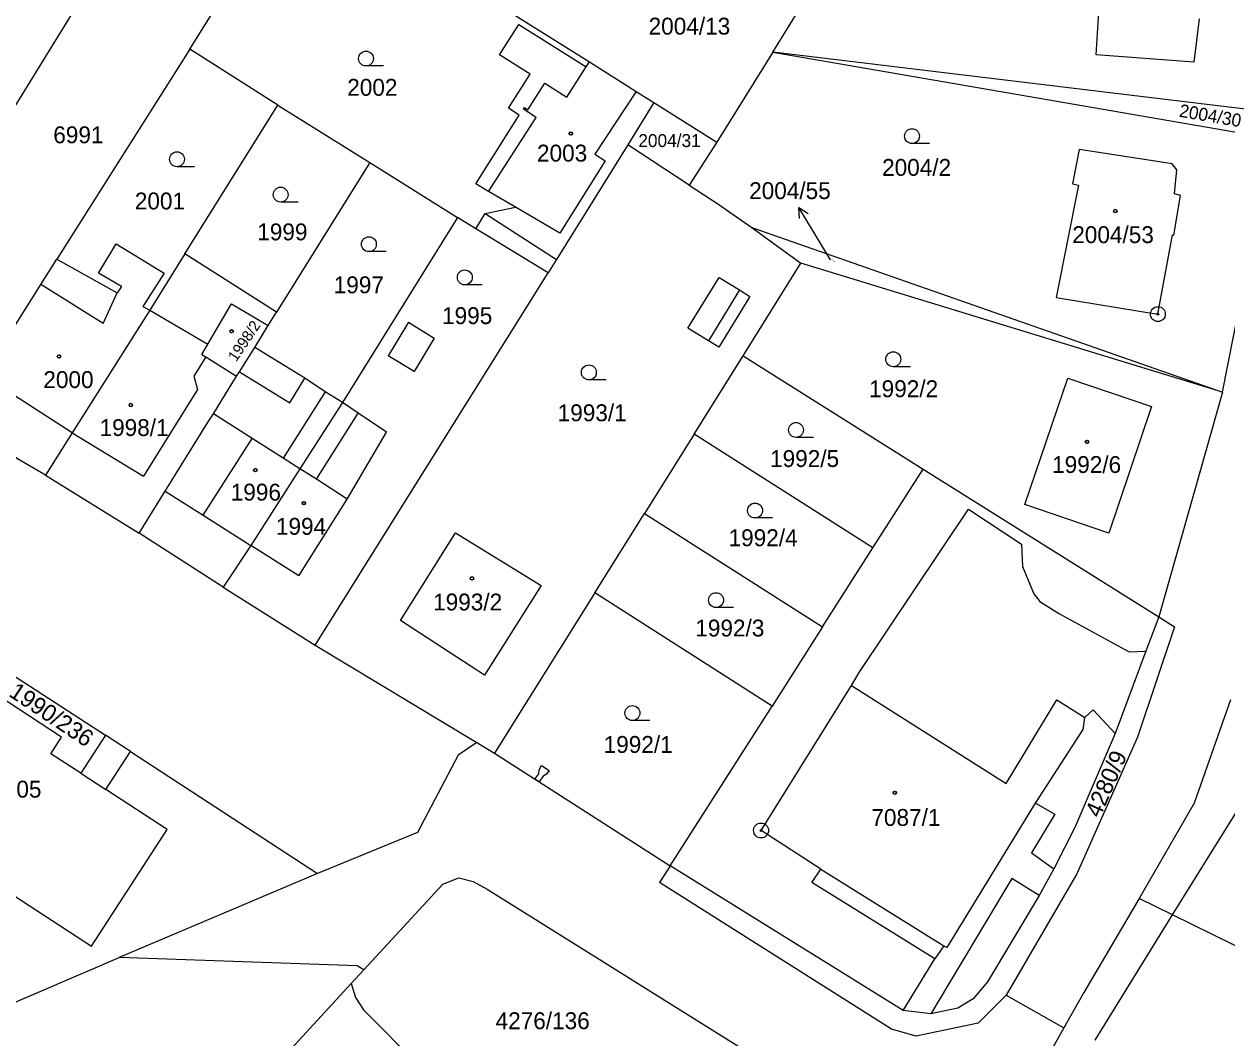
# Model space of a CAD drawing. Extents: x -593183 to -588034, y -1130415 to -1124994.
# Drawn here: x -590000.6 to -589879.5, y -1128985.4 to -1128883.3 of the extents above; entities that cross this region are included whole.
import ezdxf

# ---------------------------------------------------------------- set-up
doc = ezdxf.new("R2010")
doc.units = 0
for name, color, linetype in [('Vrstva 1', 7, 'Continuous'), ('Vrstva 16', 7, 'Continuous'), ('Vrstva 18', 7, 'Continuous'), ('Vrstva 19', 7, 'Continuous'), ('Vrstva 24', 7, 'Continuous'), ('Vrstva 25', 7, 'Continuous'), ('Vrstva 27', 7, 'Continuous'), ('Vrstva 4', 7, 'Continuous')]:
    doc.layers.add(name, color=color, linetype=linetype)

msp = doc.modelspace()

# ---------------------------------------------------------------- linework, layer by layer
at = {"layer": 'Vrstva 1'}
for p, q in [((-589983.94, -1128885.83), (-589975.19, -1128871.84)), ((-590005.97, -1128898.74), (-589994.15, -1128879.61)), ((-589953.36, -1128881.05), (-589943.71, -1128887.11)), ((-589925.24, -1128886.14), (-589922.08, -1128881.03)), ((-589892.69, -1128886.4), (-589892.4, -1128882.11)), ((-589882.29, -1128882.77), (-589882.84, -1128887.13)), ((-589952.74, -1128886.41), (-589950.8, -1128883.36)), ((-589950.8, -1128883.36), (-589944.03, -1128887.61)), ((-589983.94, -1128885.83), (-589997.32, -1128906.97)), ((-589975.09, -1128891.45), (-589983.94, -1128885.83)), ((-589949.68, -1128888.35), (-589952.74, -1128886.41)), ((-589925.24, -1128886.14), (-589930.86, -1128895.19)), ((-589874.97, -1128892.2), (-589925.24, -1128886.14)), ((-589925.24, -1128886.14), (-589874.94, -1128894.8)), ((-589882.84, -1128887.13), (-589892.69, -1128886.4)), ((-589944.03, -1128887.61), (-589943.71, -1128887.11)), ((-589943.71, -1128887.11), (-589938.98, -1128890.08)), ((-589951.86, -1128891.78), (-589949.68, -1128888.35)), ((-589937.2, -1128891.2), (-589939.84, -1128895.45)), ((-589938.98, -1128890.08), (-589937.2, -1128891.2)), ((-589937.2, -1128891.2), (-589930.86, -1128895.19)), ((-589984.44, -1128906.44), (-589975.09, -1128891.45)), ((-589975.09, -1128891.45), (-589965.82, -1128897.22)), ((-589955.14, -1128899.39), (-589950.76, -1128892.48)), ((-589950.76, -1128892.48), (-589951.86, -1128891.78)), ((-589939.84, -1128895.45), (-589941.21, -1128897.66)), ((-589933.66, -1128899.51), (-589939.84, -1128895.45)), ((-589930.86, -1128895.19), (-589933.66, -1128899.51)), ((-589894.37, -1128895.92), (-589895.06, -1128899.39)), ((-589887.17, -1128897.02), (-589894.37, -1128895.92)), ((-589965.82, -1128897.22), (-589975.2, -1128912.29)), ((-589965.82, -1128897.22), (-589957, -1128902.77)), ((-589885.02, -1128897.38), (-589887.17, -1128897.02)), ((-589941.21, -1128897.66), (-589947.01, -1128906.99)), ((-589884.55, -1128897.99), (-589885.02, -1128897.38)), ((-589884.77, -1128900.4), (-589884.55, -1128897.99)), ((-589953.85, -1128900.15), (-589955.14, -1128899.39)), ((-589933.66, -1128899.51), (-589930.78, -1128901.4)), ((-589894.44, -1128899.51), (-589896.7, -1128910.83)), ((-589895.06, -1128899.39), (-589894.44, -1128899.51)), ((-589951.16, -1128901.73), (-589953.85, -1128900.15)), ((-589884.84, -1128904.54), (-589884.17, -1128900.56)), ((-589884.17, -1128900.56), (-589884.77, -1128900.4)), ((-589954.19, -1128902.36), (-589951.16, -1128901.73)), ((-589930.78, -1128901.4), (-589927.34, -1128903.77)), ((-589957, -1128902.77), (-589968.57, -1128921.39)), ((-589955.13, -1128903.91), (-589957, -1128902.77)), ((-589955.13, -1128903.91), (-589954.19, -1128902.36)), ((-589947.85, -1128908.35), (-589955.13, -1128903.91)), ((-589927.34, -1128903.77), (-589922.42, -1128907.38)), ((-589927.34, -1128903.77), (-589879.96, -1128920.36)), ((-589886.46, -1128912.5), (-589884.99, -1128904.51)), ((-589884.99, -1128904.51), (-589884.84, -1128904.54)), ((-589998.93, -1128909.52), (-589997.32, -1128906.97)), ((-589997.32, -1128906.97), (-589991.26, -1128910.36)), ((-589984.44, -1128906.44), (-589987.98, -1128912.11)), ((-589975.2, -1128912.29), (-589984.44, -1128906.44)), ((-589947.01, -1128906.99), (-589947.85, -1128908.35)), ((-589928.22, -1128916.69), (-589922.42, -1128907.38)), ((-589879.96, -1128920.36), (-589922.42, -1128907.38)), ((-589968.66, -1128941.59), (-589947.85, -1128908.35)), ((-590003.73, -1128917.11), (-589999.21, -1128909.96)), ((-589999.21, -1128909.96), (-589998.93, -1128909.52)), ((-589990.82, -1128909.71), (-589991.26, -1128910.36)), ((-589988.67, -1128911.74), (-589987.98, -1128912.11)), ((-589982.12, -1128915.54), (-589979.73, -1128911.48)), ((-589979.73, -1128911.48), (-589976.06, -1128913.64)), ((-589896.7, -1128910.83), (-589886.46, -1128912.5)), ((-589987.98, -1128912.11), (-589991.56, -1128917.77)), ((-589976.06, -1128913.64), (-589975.2, -1128912.29)), ((-589879.96, -1128920.36), (-589878.29, -1128911.88)), ((-589977.41, -1128915.85), (-589976.06, -1128913.64)), ((-589982.72, -1128916.57), (-589982.12, -1128915.54)), ((-589982.72, -1128916.57), (-589982.34, -1128916.8)), ((-589978.94, -1128918.3), (-589977.41, -1128915.85)), ((-589972.35, -1128918.95), (-589977.41, -1128915.85)), ((-589933.17, -1128924.58), (-589928.22, -1128916.69)), ((-589928.22, -1128916.69), (-589910.1, -1128928.1)), ((-589991.56, -1128917.77), (-589995.79, -1128924.46)), ((-589982.34, -1128916.8), (-589979.23, -1128918.73)), ((-589981.56, -1128922.52), (-589979.23, -1128918.73)), ((-589979.23, -1128918.73), (-589978.94, -1128918.3)), ((-589970.31, -1128920.32), (-589972.35, -1128918.95)), ((-589899.87, -1128931.67), (-589895.53, -1128918.93)), ((-589895.53, -1128918.93), (-589887.1, -1128921.81)), ((-589968.57, -1128921.39), (-589970.31, -1128920.32)), ((-589968.57, -1128921.39), (-589972.85, -1128928.07)), ((-589966.99, -1128922.48), (-589968.57, -1128921.39)), ((-589879.96, -1128920.36), (-589886.38, -1128942.97)), ((-589982.08, -1128923.35), (-589981.56, -1128922.52)), ((-589964.15, -1128924.37), (-589966.99, -1128922.48)), ((-589887.1, -1128921.81), (-589891.41, -1128934.54)), ((-589998.47, -1128928.7), (-590007.68, -1128923.35)), ((-589986.42, -1128930.33), (-589982.08, -1128923.35)), ((-589995.79, -1128924.46), (-589998.47, -1128928.7)), ((-589968.08, -1128931.11), (-589964.15, -1128924.37)), ((-589933.17, -1128924.58), (-589938.17, -1128932.58)), ((-589915.15, -1128936.02), (-589933.17, -1128924.58)), ((-589998.47, -1128928.7), (-589989.05, -1128934.56)), ((-589972.85, -1128928.07), (-589977.79, -1128935.79)), ((-589915.15, -1128936.02), (-589910.1, -1128928.1)), ((-589910.1, -1128928.1), (-589886.38, -1128942.97)), ((-589989.05, -1128934.56), (-589986.42, -1128930.33)), ((-589972.97, -1128938.85), (-589968.08, -1128931.11)), ((-589891.41, -1128934.54), (-589899.87, -1128931.67)), ((-589943.16, -1128940.57), (-589938.17, -1128932.58)), ((-589938.17, -1128932.58), (-589920.22, -1128943.97)), ((-589980.59, -1128939.97), (-589989.05, -1128934.56)), ((-589962.73, -1128943.33), (-589957.2, -1128934.5)), ((-589957.2, -1128934.5), (-589948.56, -1128939.83)), ((-589977.79, -1128935.79), (-589980.59, -1128939.97)), ((-589972.97, -1128938.85), (-589977.79, -1128935.79)), ((-589920.22, -1128943.97), (-589915.15, -1128936.02)), ((-589980.59, -1128939.97), (-589971.31, -1128945.82)), ((-589948.56, -1128939.83), (-589954.26, -1128948.85)), ((-589943.16, -1128940.57), (-589953.25, -1128956.7)), ((-589925.31, -1128951.95), (-589943.16, -1128940.57)), ((-589971.31, -1128945.82), (-589968.66, -1128941.59)), ((-589954.26, -1128948.85), (-589962.73, -1128943.33)), ((-589886.38, -1128942.97), (-589887.68, -1128946.42)), ((-589886.38, -1128942.97), (-589884.79, -1128943.97)), ((-589920.22, -1128943.97), (-589925.31, -1128951.95)), ((-589884.79, -1128943.97), (-589888.52, -1128955.07)), ((-589971.31, -1128945.82), (-589955.05, -1128955.62)), ((-589887.68, -1128946.42), (-589890.76, -1128954.72)), ((-590002.58, -1128948.3), (-589992.44, -1128954.9)), ((-589996.85, -1128955.07), (-590003.97, -1128950.43)), ((-589879.14, -1128951.33), (-589882.82, -1128961.73)), ((-589935.57, -1128968.05), (-589925.31, -1128951.95)), ((-589997.94, -1128956.75), (-589996.85, -1128955.07)), ((-589992.44, -1128954.9), (-589994.92, -1128958.71)), ((-589989.93, -1128956.54), (-589992.44, -1128954.9)), ((-589890.76, -1128954.72), (-589894.83, -1128964.18)), ((-589888.52, -1128955.07), (-589894.63, -1128968.84)), ((-589992.41, -1128960.35), (-589989.93, -1128956.54)), ((-589989.93, -1128956.54), (-589971.08, -1128968.81)), ((-589955.05, -1128955.62), (-589956.91, -1128956.89)), ((-589955.05, -1128955.62), (-589953.25, -1128956.7)), ((-589994.92, -1128958.71), (-589997.94, -1128956.75)), ((-589956.91, -1128956.89), (-589961, -1128964.69)), ((-589953.25, -1128956.7), (-589935.57, -1128968.05)), ((-589884.98, -1128972.98), (-589875.18, -1128957.17)), ((-589986.21, -1128964.39), (-589992.41, -1128960.35)), ((-589882.82, -1128961.73), (-589888.34, -1128971.32)), ((-589993.85, -1128976.12), (-589986.21, -1128964.39)), ((-589961, -1128964.69), (-589971.08, -1128968.81)), ((-589894.83, -1128964.18), (-589896.94, -1128968.33)), ((-590005.58, -1128968.48), (-589993.85, -1128976.12)), ((-589935.57, -1128968.05), (-589936.63, -1128969.72)), ((-589912.12, -1128982.6), (-589935.57, -1128968.05)), ((-589896.94, -1128968.33), (-589898.4, -1128971.01)), ((-589971.08, -1128968.81), (-589991.05, -1128977.28)), ((-589966.42, -1128978.51), (-589958.45, -1128969.89)), ((-589958.45, -1128969.89), (-589956.84, -1128969.26)), ((-589956.84, -1128969.26), (-589955.42, -1128969.6)), ((-589955.42, -1128969.6), (-589953.99, -1128970.39)), ((-589913.28, -1128984.49), (-589936.63, -1128969.72)), ((-589894.63, -1128968.84), (-589901.74, -1128981.05)), ((-589953.99, -1128970.39), (-589918.09, -1128992.82)), ((-589898.4, -1128971.01), (-589903.62, -1128979.73)), ((-589888.34, -1128971.32), (-589893.93, -1128980.8)), ((-589884.98, -1128972.98), (-589888.34, -1128971.32)), ((-589892.78, -1128985.58), (-589884.98, -1128972.98)), ((-589872.5, -1128979.14), (-589884.98, -1128972.98)), ((-590003.27, -1128982.49), (-589991.05, -1128977.28)), ((-589967.09, -1128978.12), (-589991.05, -1128977.28)), ((-589966.42, -1128978.51), (-589967.09, -1128978.12)), ((-589967.68, -1128979.87), (-589966.42, -1128978.51)), ((-589991.83, -1129006.09), (-589967.68, -1128979.87)), ((-589967.68, -1128979.87), (-589967.26, -1128981.3)), ((-589903.62, -1128979.73), (-589905.05, -1128981.43)), ((-589893.93, -1128980.8), (-589895.93, -1128984.36)), ((-589967.26, -1128981.3), (-589966.44, -1128982.55)), ((-589905.05, -1128981.43), (-589906.62, -1128982.35)), ((-589901.74, -1128981.05), (-589904.55, -1128983.86)), ((-589901.74, -1128981.05), (-589895.93, -1128984.36)), ((-589966.44, -1128982.55), (-589955.65, -1128993.34)), ((-589909.32, -1128982.95), (-589912.12, -1128982.6)), ((-589906.62, -1128982.35), (-589909.32, -1128982.95)), ((-589910.79, -1128985.18), (-589913.28, -1128984.49)), ((-589904.55, -1128983.86), (-589910.79, -1128985.18)), ((-589895.93, -1128984.36), (-589897.4, -1128986.98))]:
    msp.add_line(p, q, dxfattribs=at)
msp.add_lwpolyline([(-589990.82, -1128909.71), (-589993.15, -1128908.36), (-589991.37, -1128905.42), (-589986.52, -1128908.38), (-589988.67, -1128911.74)], dxfattribs=at)
at = {"layer": 'Vrstva 16'}
msp.add_line((-589919.44, -1128907.02), (-589921.07, -1128904.33), dxfattribs=at)
at = {"layer": 'Vrstva 24'}
for centre, radius in [((-589886.46, -1128912.5), 0.75), ((-589886.46, -1128912.5), 0.0903), ((-589926.42, -1128964.48), 0.75), ((-589926.42, -1128964.48), 0.0903)]:
    msp.add_circle(centre, radius, dxfattribs=at)
at = {"layer": 'Vrstva 25'}
for p, q in [((-589964.45, -1128887.52), (-589966.2, -1128887.52)), ((-589909.47, -1128895.33), (-589911.22, -1128895.33)), ((-589983.48, -1128897.66), (-589985.23, -1128897.66)), ((-589973.04, -1128901.22), (-589974.79, -1128901.22)), ((-589921.07, -1128904.33), (-589922.63, -1128901.77)), ((-589964.16, -1128906.21), (-589965.91, -1128906.21)), ((-589954.5, -1128909.55), (-589956.25, -1128909.55)), ((-589911.36, -1128917.79), (-589913.11, -1128917.79)), ((-589942.01, -1128919.12), (-589943.76, -1128919.12)), ((-589921.15, -1128924.91), (-589922.9, -1128924.91)), ((-589925.27, -1128933.02), (-589927.02, -1128933.02)), ((-589929.2, -1128942.04), (-589930.95, -1128942.04)), ((-589937.62, -1128953.41), (-589939.37, -1128953.41))]:
    msp.add_line(p, q, dxfattribs=at)
msp.add_lwpolyline([(-589922.54, -1128902.88), (-589922.63, -1128901.77), (-589921.68, -1128902.36)], dxfattribs=at)
for centre, radius in [((-589966.2, -1128886.77), 0.75), ((-589945.57, -1128894.32), 0.175), ((-589945.57, -1128894.32), 0.15), ((-589911.22, -1128894.58), 0.75), ((-589985.23, -1128896.91), 0.75), ((-589974.79, -1128900.47), 0.75), ((-589890.75, -1128902.12), 0.175), ((-589890.75, -1128902.12), 0.15), ((-589965.91, -1128905.46), 0.75), ((-589956.25, -1128908.8), 0.75), ((-589979.73, -1128914.22), 0.175), ((-589979.73, -1128914.22), 0.15), ((-589997.11, -1128916.76), 0.175), ((-589997.11, -1128916.76), 0.15), ((-589913.11, -1128917.04), 0.75), ((-589943.76, -1128918.37), 0.75), ((-589989.89, -1128921.65), 0.175), ((-589989.89, -1128921.65), 0.15), ((-589922.9, -1128924.16), 0.75), ((-589893.59, -1128925.35), 0.175), ((-589893.59, -1128925.35), 0.15), ((-589977.34, -1128928.2), 0.175), ((-589977.34, -1128928.2), 0.15), ((-589972.46, -1128931.53), 0.175), ((-589972.46, -1128931.53), 0.15), ((-589927.02, -1128932.27), 0.75), ((-589955.53, -1128939.1), 0.175), ((-589955.53, -1128939.1), 0.15), ((-589930.95, -1128941.29), 0.75), ((-589939.37, -1128952.66), 0.75), ((-589912.95, -1128960.68), 0.175), ((-589912.95, -1128960.68), 0.15)]:
    msp.add_circle(centre, radius, dxfattribs=at)
at = {"layer": 'Vrstva 27'}
for p, q in [((-589949.19, -1128959.31), (-589948.8, -1128958.76)), ((-589948.8, -1128958.76), (-589948.77, -1128958.36)), ((-589948.77, -1128958.36), (-589948.53, -1128957.95)), ((-589948.38, -1128959.04), (-589948.77, -1128959.58)), ((-589948.53, -1128957.95), (-589947.76, -1128958.43)), ((-589948.01, -1128958.82), (-589948.38, -1128959.04)), ((-589947.76, -1128958.43), (-589948.01, -1128958.82)), ((-589948.77, -1128959.58), (-589949.19, -1128959.31))]:
    msp.add_line(p, q, dxfattribs=at)
at = {"layer": 'Vrstva 4'}
for p, q in [((-589945.98, -1128890.66), (-589944.03, -1128887.61)), ((-589949.9, -1128891.92), (-589948.19, -1128889.25)), ((-589948.19, -1128889.25), (-589945.98, -1128890.66)), ((-589938.98, -1128890.08), (-589943.15, -1128896.41)), ((-589950.35, -1128891.87), (-589950.24, -1128891.7)), ((-589949.07, -1128892.69), (-589950.35, -1128891.87)), ((-589950.24, -1128891.7), (-589949.9, -1128891.92)), ((-589953.85, -1128900.15), (-589949.07, -1128892.69)), ((-589942.13, -1128897.08), (-589946.69, -1128904.35)), ((-589943.15, -1128896.41), (-589942.13, -1128897.08)), ((-589946.69, -1128904.35), (-589951.16, -1128901.73)), ((-589954.19, -1128902.36), (-589947.01, -1128906.99)), ((-589933.79, -1128913.92), (-589930.65, -1128908.8)), ((-589930.65, -1128908.8), (-589928.58, -1128910.07)), ((-589992.67, -1128913.43), (-589998.93, -1128909.52)), ((-589992.67, -1128913.43), (-589991.26, -1128910.36)), ((-589928.58, -1128910.07), (-589931.7, -1128915.18)), ((-589928.58, -1128910.07), (-589927.54, -1128910.71)), ((-589927.54, -1128910.71), (-589930.68, -1128915.83)), ((-589987.98, -1128912.11), (-589982.12, -1128915.54)), ((-589961.93, -1128913.32), (-589963.96, -1128916.7)), ((-589961.93, -1128913.32), (-589959.34, -1128914.92)), ((-589931.7, -1128915.18), (-589933.79, -1128913.92)), ((-589959.34, -1128914.92), (-589961.36, -1128918.26)), ((-589930.68, -1128915.83), (-589931.7, -1128915.18)), ((-589961.36, -1128918.26), (-589963.96, -1128916.7)), ((-589982.34, -1128916.8), (-589983.54, -1128918.76)), ((-589983.54, -1128918.76), (-589983.16, -1128920.09)), ((-589978.94, -1128918.3), (-589973.86, -1128921.42)), ((-589973.86, -1128921.42), (-589972.35, -1128918.95)), ((-589995.79, -1128924.46), (-590002.71, -1128919.97)), ((-589983.16, -1128920.09), (-589988.62, -1128928.81)), ((-589970.31, -1128920.32), (-589974.54, -1128927)), ((-589977.66, -1128925.01), (-589981.56, -1128922.52)), ((-589971.19, -1128929.13), (-589966.99, -1128922.48)), ((-589995.79, -1128924.46), (-589988.62, -1128928.81)), ((-589982.59, -1128932.74), (-589977.66, -1128925.01)), ((-589974.54, -1128927), (-589977.66, -1128925.01)), ((-589972.85, -1128928.07), (-589974.54, -1128927)), ((-589971.19, -1128929.13), (-589972.85, -1128928.07)), ((-589968.08, -1128931.11), (-589971.19, -1128929.13)), ((-589986.42, -1128930.33), (-589982.59, -1128932.74)), ((-589916.53, -1128948.59), (-589905.52, -1128932.15)), ((-589905.52, -1128932.15), (-589900.2, -1128935.67)), ((-589982.59, -1128932.74), (-589977.79, -1128935.79)), ((-589900.2, -1128935.67), (-589900.1, -1128937.9)), ((-589900.1, -1128937.9), (-589898.96, -1128940.67)), ((-589898.96, -1128940.67), (-589898.33, -1128941.44)), ((-589898.33, -1128941.44), (-589896.38, -1128942.68)), ((-589896.38, -1128942.68), (-589889.34, -1128946.5)), ((-589889.34, -1128946.5), (-589887.68, -1128946.42)), ((-589917.3, -1128949.88), (-589916.53, -1128948.59)), ((-589926.42, -1128964.48), (-589917.3, -1128949.88)), ((-589917.3, -1128949.88), (-589901.75, -1128959.74)), ((-589901.75, -1128959.74), (-589896.64, -1128951.34)), ((-589896.64, -1128951.34), (-589893.83, -1128953.1)), ((-589893.83, -1128953.1), (-589892.96, -1128952.33)), ((-589892.96, -1128952.33), (-589890.76, -1128954.72)), ((-589893.99, -1128954.31), (-589893.83, -1128953.1)), ((-589898.79, -1128961.74), (-589893.99, -1128954.31)), ((-589994.92, -1128958.71), (-589992.41, -1128960.35)), ((-589907.68, -1128976.25), (-589898.79, -1128961.74)), ((-589898.79, -1128961.74), (-589896.82, -1128962.84)), ((-589896.82, -1128962.84), (-589899.18, -1128966.74)), ((-589920.41, -1128968.39), (-589926.42, -1128964.48)), ((-589899.18, -1128966.74), (-589896.94, -1128968.33)), ((-589921.31, -1128969.71), (-589920.41, -1128968.39)), ((-589920.41, -1128968.39), (-589908, -1128976.09)), ((-589908.93, -1128977.4), (-589921.31, -1128969.71)), ((-589901.15, -1128969.31), (-589909.32, -1128982.95)), ((-589898.4, -1128971.01), (-589901.15, -1128969.31)), ((-589908, -1128976.09), (-589908.93, -1128977.4)), ((-589908, -1128976.09), (-589907.68, -1128976.25)), ((-589912.12, -1128982.6), (-589908.93, -1128977.4))]:
    msp.add_line(p, q, dxfattribs=at)

# ---------------------------------------------------------------- texts
at = {"layer": 'Vrstva 16'}
msp.add_text('2004/55', height=1.7, dxfattribs=at).set_placement((-589927.62, -1128900.92))
at = {"layer": 'Vrstva 18'}
for s, height, p in [('2004/13', 1.7, (-589937.74, -1128884.36)), ('2002', 1.7, (-589968.09, -1128890.52)), ('6991', 1.7, (-589997.69, -1128895.3)), ('2004/31', 1.3, (-589938.78, -1128895.68)), ('2004/2', 1.7, (-589914.23, -1128898.58)), ('2001', 1.7, (-589989.48, -1128901.96)), ('1999', 1.7, (-589977.15, -1128905.07)), ('1997', 1.7, (-589969.45, -1128910.4)), ('1995', 1.7, (-589958.54, -1128913.5)), ('1992/2', 1.7, (-589915.54, -1128920.86)), ('1993/1', 1.7, (-589946.9, -1128923.28)), ('1992/5', 1.7, (-589925.51, -1128927.89)), ('1992/4', 1.7, (-589929.69, -1128935.86)), ('1992/3', 1.7, (-589933.04, -1128944.95)), ('1992/1', 1.7, (-589942.27, -1128956.67)), ('4276/136', 1.7, (-589953.15, -1128984.48))]:
    msp.add_text(s, height=height, dxfattribs=at).set_placement(p)
for s, height, rotation, p in [('2004/30', 1.3, 350.2867, (-589884.38, -1128892.62)), ('2004/55', 0.1, 331.6309, (-589919.44, -1128907.02)), ('1990/236', 1.7, 326.2149, (-590002.27, -1128950.88)), ('4280/9', 1.7, 66.3871, (-589892.3, -1128963.3))]:
    msp.add_text(s, height=height, rotation=rotation, dxfattribs=at).set_placement(p)
at = {"layer": 'Vrstva 19'}
for s, p in [('2003', (-589948.98, -1128897.14)), ('2004/53', (-589895.08, -1128905.35)), ('2000', (-589998.69, -1128919.94)), ('1998/1', (-589993.03, -1128924.77)), ('1992/6', (-589897.11, -1128928.49)), ('1996', (-589979.82, -1128931.27)), ('1994', (-589975.27, -1128934.71)), ('1993/2', (-589959.44, -1128942.33)), ('1990/205', (-590008.36, -1128961.17)), ('7087/1', (-589915.31, -1128964.02))]:
    msp.add_text(s, height=1.7, dxfattribs=at).set_placement(p)
msp.add_text('1998/2', height=1.1, rotation=56.1307, dxfattribs=at).set_placement((-589979.27, -1128917.36))

doc.saveas('drawing.dxf')
